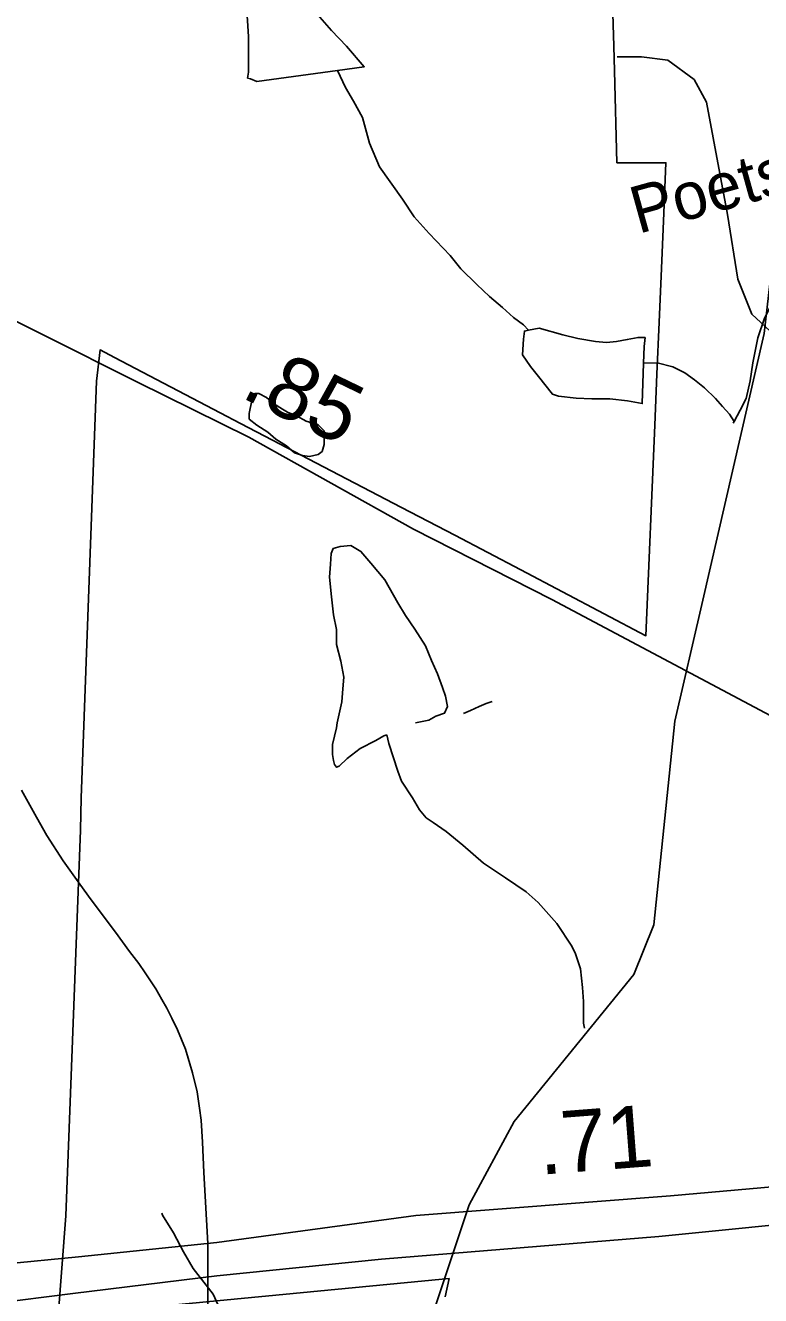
# Model space of a CAD drawing. Extents: x 2001466 to 2224147, y 644118 to 847247.
# Drawn here: x 2032376 to 2033864, y 726812 to 729382 of the extents above; entities that cross this region are included whole.
import ezdxf

# ---------------------------------------------------------------- set-up
doc = ezdxf.new("R2010")
doc.units = 0
for name, color, linetype in [('Exist Boundary Political City Limit New', 7, 'Continuous'), ('Exist Hydrographic Misc Water Feature', 7, 'Continuous'), ('Exist Road Non-System Type 51', 7, 'Continuous'), ('Exist Road Non-System Type 51 Label', 7, 'Continuous'), ('Exist Road Primary US Divided Attributed', 7, 'Continuous'), ('Exist Road Primary US Mileage Hundredths English Label', 7, 'Continuous'), ('Exist Road Secondary Mileage Hundredths English Label', 7, 'Continuous'), ('Exist Road Secondary Type 51 Attributed', 7, 'Continuous'), ('Map Preparation Boundary City Limit Buffer Line', 7, 'Continuous'), ('Prop Road Primary Interstate Projected', 7, 'Continuous')]:
    doc.layers.add(name, color=color, linetype=linetype)

msp = doc.modelspace()

# ---------------------------------------------------------------- linework, layer by layer
at = {"layer": 'Exist Boundary Political City Limit New'}
for points in [[(2033137.8, 728406.2), (2033245.5, 728350), (2033378.9, 728280.4), (2033632, 728146.8), (2033649.8, 728572.7), (2033654.1, 728675.7), (2033658.6, 728781.5), (2033662.6, 728874.4), (2033667.4, 728985.3), (2033672.4, 729103.8), (2033609.9, 729103.7), (2033578, 729103.6), (2033573.5, 729103.6), (2033568.2, 729289.9), (2033566.9, 729339.9), (2033561.9, 729515.9)], [(2032442.5, 726770.1), (2032458.1, 726973), (2032487.9, 727753.6), (2032489.2, 727818.6), (2032520.6, 728661.5), (2032527.6, 728725.2), (2032557, 728709.8), (2032570.9, 728702.5), (2032770.4, 728598), (2032811.8, 728576.3), (2032876.4, 728542.5), (2032948.6, 728504.8), (2033137.8, 728406.2)], [(2033225.6, 726809.6), (2033233.6, 726846.3), (2032483, 726774)]]:
    msp.add_lwpolyline(points, dxfattribs=at)
at = {"layer": 'Exist Hydrographic Misc Water Feature'}
msp.add_line((2033690.6, 727973.7), (2033744.9, 728209.8), dxfattribs=at)
for points in [[(2033744.9, 728209.8), (2033871.2, 728758.3), (2033913.3, 729124.9), (2033921.3, 729525), (2034112.4, 729767.1), (2034595.3, 729849.2), (2034837.2, 729942.7), (2035153.2, 730274.2), (2035228.3, 730318.6), (2035795.2, 730494), (2035995.4, 730608.1), (2036153.2, 730775.5), (2036320.2, 731050.9), (2036253.3, 731285.3), (2036094.2, 731432.9), (2035953.3, 731501.4)], [(2033007.7, 729290.2), (2033062.1, 729298.1), (2033026, 729339.8), (2032995.9, 729371.6), (2032967.6, 729403.4), (2032943.6, 729423.5), (2032927.6, 729439.4), (2032903.4, 729461.3), (2032883.3, 729481.4), (2032861.3, 729489.2), (2032843.3, 729495.3), (2032831.2, 729489), (2032819.3, 729481), (2032813.4, 729471.3), (2032817.5, 729458.9), (2032823.6, 729422.7), (2032827.7, 729359.4), (2032827.9, 729320.9), (2032828.1, 729298.7), (2032828.1, 729287.3), (2032826.1, 729275), (2032832.2, 729273.3), (2032844.7, 729268), (2033007.7, 729290.2)], [(2033808.7, 728576.6), (2033810.5, 728580), (2033822.8, 728603.4), (2033834.7, 728626.9), (2033842.7, 728662.8), (2033848.5, 728698.8), (2033858.3, 728749.5), (2033872.2, 728789.4), (2033888.2, 728821.1), (2033893.8, 728851.3), (2033893.8, 728885.8), (2033897.7, 728915.2), (2033907.7, 728953.5), (2033913.5, 729005.9), (2033925.1, 729045.9), (2033935.2, 729093.3), (2033944.8, 729137.3), (2033954.7, 729179.8), (2033966.6, 729223.9), (2033964.3, 729264.1), (2033964.1, 729301.8), (2033966, 729333.8), (2033963.7, 729406)], [(2033007.7, 729290.2), (2033024.4, 729256.2), (2033040.3, 729228), (2033058.6, 729195.6), (2033072.5, 729143.6), (2033092.8, 729095.6), (2033139.2, 729029.9), (2033163.4, 728994.1), (2033193.3, 728960.8), (2033235.6, 728916.4), (2033257.7, 728888.9), (2033289.9, 728857.1), (2033315.7, 728832.8), (2033342, 728810.9), (2033364.1, 728790.8), (2033384.2, 728775.6), (2033394.5, 728764.7)], [(2033627.4, 728698.4), (2033624.7, 728616.4), (2033594.6, 728622), (2033558.7, 728626), (2033522.8, 728625.9), (2033490.8, 728627.4), (2033454.8, 728631.4), (2033442.9, 728635.8), (2033414.6, 728671.6), (2033398.6, 728691.6), (2033382.4, 728714.9), (2033384.2, 728746.8), (2033386.1, 728763.2), (2033394.5, 728764.7)], [(2033394.5, 728764.7), (2033416.2, 728769.2), (2033464.2, 728755.9), (2033494.3, 728747.9), (2033530.2, 728742.2), (2033552.2, 728740.1), (2033572.3, 728742.2), (2033594.4, 728745.8), (2033616.3, 728750.3), (2033630.3, 728750), (2033628.2, 728732), (2033627.4, 728698.4)], [(2033627.4, 728698.4), (2033654.5, 728698.7), (2033686.5, 728690.6), (2033710.7, 728678.6), (2033730.6, 728664.3), (2033750.6, 728648.3), (2033772.8, 728626.5), (2033786.7, 728610.6), (2033800.9, 728594.8), (2033810.5, 728580), (2033808.7, 728576.6)], [(2032828.9, 728585.1), (2032844.9, 728572.5), (2032866.9, 728558.9), (2032883.1, 728544.6), (2032905, 728531.1), (2032921.2, 728516.7), (2032937.2, 728511.5), (2032951.2, 728509.6), (2032969, 728513.3), (2032977.2, 728519.8), (2032981.1, 728533.6), (2032981.1, 728551.6), (2032980.9, 728561.5), (2032969, 728573.3), (2032944.8, 728581.1), (2032924.7, 728591.4), (2032906.9, 728599.1), (2032896.6, 728605.1), (2032878.6, 728616.9), (2032864.6, 728628.7), (2032848.6, 728637.2), (2032840.6, 728636.6), (2032834.9, 728622.7), (2032828.9, 728596.5), (2032828.9, 728585.1)], [(2033007.5, 727970.6), (2033016.6, 728013.2), (2033018.6, 728039.4), (2033020.5, 728063.2), (2033014.5, 728095.2), (2033006.1, 728129.1), (2033006.1, 728159.4), (2033000, 728189.1), (2032995.9, 728225.2), (2032991.5, 728265.5), (2032993.6, 728291.7), (2032995.4, 728313), (2032999.3, 728323.6), (2033013.3, 728327.4), (2033035.2, 728329.5), (2033055.3, 728317.5), (2033075.6, 728293.3), (2033103.7, 728260), (2033129.8, 728213.5), (2033145.7, 728187.8), (2033164.2, 728160.2), (2033186.1, 728126.2), (2033198.2, 728096.4), (2033210.5, 728069.9), (2033220.6, 728041.8), (2033226.5, 728024.5), (2033230.6, 728003.9), (2033224.7, 727990.1), (2033206.9, 727983.9), (2033192.7, 727976), (2033165.6, 727970.6)], [(2033262.6, 727989.7), (2033276.8, 727995.7), (2033294.6, 728003.7), (2033308.5, 728009.7), (2033320.6, 728013.7)], [(2032467.2, 725220.4), (2032541.2, 725563.4), (2033116.2, 726519.6), (2033274.3, 726995.4), (2033365.4, 727164.2), (2033607.3, 727461.1), (2033648.3, 727562), (2033690.6, 727973.7)], [(2033007.5, 727970.6), (2033005.7, 727960.6), (2032997.7, 727926.6), (2032997.7, 727906.5), (2032999.7, 727894.6), (2033001.6, 727886.6), (2033005.7, 727880.6), (2033011.6, 727882.6), (2033027.6, 727898.6), (2033053.7, 727918.6), (2033085.7, 727934.6), (2033101.5, 727944.6), (2033107.6, 727946.6)], [(2033107.6, 727946.6), (2033111.5, 727928.6), (2033129.8, 727872.6), (2033137.7, 727852.6), (2033159.7, 727818.6), (2033173.6, 727794.7), (2033187.6, 727778.7), (2033201.7, 727768.7), (2033227.6, 727750.8), (2033261.6, 727722.8), (2033303.6, 727686.8), (2033347.7, 727656.8), (2033389.8, 727628.8), (2033413.7, 727606.8), (2033451.7, 727564.9), (2033481.8, 727518.9), (2033489.8, 727502.9), (2033499.9, 727472.9), (2033503.8, 727434.9), (2033505.8, 727406.9), (2033505.8, 727382.9), (2033505.8, 727370.9), (2033505.8, 727363), (2033507.9, 727353)], [(2032652.2, 726978.5), (2032654.2, 726974.5), (2032676.2, 726938.5), (2032696.3, 726900.5), (2032716.2, 726866.6), (2032742.2, 726832.6), (2032756.4, 726814.5), (2032766.2, 726792.6)]]:
    msp.add_lwpolyline(points, dxfattribs=at)
at = {"layer": 'Exist Road Non-System Type 51'}
msp.add_lwpolyline([(2034169.4, 728634.2), (2033892.5, 728754.7), (2033846.5, 728797.2), (2033818.1, 728868.1), (2033796.9, 728999.2), (2033754.4, 729226), (2033729.6, 729272.1), (2033676.5, 729311.1), (2033623.4, 729318.1), (2033573.8, 729318.1)], dxfattribs=at)
at = {"layer": 'Exist Road Primary US Divided Attributed'}
for points in [[(2034994.2, 727139.3), (2034718.2, 727108.3), (2034450.4, 727081.7), (2033681.6, 727013.8), (2033166.5, 726974), (2032763.7, 726919.4), (2032484, 726889.9), (2032180, 726860.4), (2031570.6, 726794), (2031279.9, 726765.9)], [(2031278.4, 726689.2), (2031762.4, 726743.8), (2032205.1, 726782.2), (2032472.2, 726816.1), (2032763.7, 726851.5), (2033097.2, 726885.5), (2033657.9, 726931.2), (2034028.3, 726968.1), (2035016.5, 727075.7)]]:
    msp.add_lwpolyline(points, dxfattribs=at)
at = {"layer": 'Exist Road Secondary Type 51 Attributed'}
msp.add_lwpolyline([(2034994.2, 727139.3), (2034954.1, 727229.9), (2034906.8, 727330.5), (2034808.2, 727444.9), (2034733.2, 727498.1), (2034593.1, 727598.7), (2034272.5, 727773.1), (2033937.8, 727956.7), (2033441.4, 728219.9), (2033161.8, 728362.4), (2032828.7, 728548.4), (2032603.5, 728659.5), (2032220.9, 728851.1), (2031854.4, 729046), (2031497.2, 729222.3), (2031273.6, 729339.8), (2031188.7, 729373.6)], dxfattribs=at)
at = {"layer": 'Map Preparation Boundary City Limit Buffer Line'}
for points in [[(2033137.8, 728406.2), (2033245.5, 728350), (2033378.9, 728280.4), (2033632, 728146.8), (2033649.8, 728572.7), (2033654.1, 728675.7), (2033658.6, 728781.5), (2033662.6, 728874.4), (2033667.4, 728985.3), (2033672.4, 729103.8), (2033609.9, 729103.7), (2033578, 729103.6), (2033573.5, 729103.6), (2033568.2, 729289.9), (2033566.9, 729339.9), (2033561.9, 729515.9)], [(2032442.5, 726770.1), (2032458.1, 726973), (2032487.9, 727753.6), (2032489.2, 727818.6), (2032520.6, 728661.5), (2032527.6, 728725.2), (2032557, 728709.8), (2032570.9, 728702.5), (2032770.4, 728598), (2032811.8, 728576.3), (2032876.4, 728542.5), (2032948.6, 728504.8), (2033137.8, 728406.2)], [(2033225.6, 726809.6), (2033233.6, 726846.3), (2032483, 726774)]]:
    msp.add_lwpolyline(points, dxfattribs=at)
at = {"layer": 'Prop Road Primary Interstate Projected'}
for points in [[(2032368.8, 727834.5), (2032398.7, 727779.7), (2032420, 727742.8), (2032453.1, 727691.7), (2032486.8, 727644.1), (2032509.5, 727612.4), (2032558.5, 727547.3), (2032587.4, 727508), (2032605.9, 727483.4), (2032619.1, 727464.5), (2032627.2, 727452.7), (2032640.3, 727432.2), (2032652.8, 727411), (2032662.9, 727393.5), (2032672.6, 727373.3), (2032684.1, 727349.7), (2032700.1, 727310.5), (2032714.7, 727262.7), (2032724, 727223.8), (2032728.9, 727191), (2032732, 727166.9), (2032735.1, 727122.3), (2032737.3, 727060.8), (2032745.6, 726917.5)], [(2032745.6, 726917.5), (2032745.3, 726760.3)]]:
    msp.add_lwpolyline(points, dxfattribs=at)

# ---------------------------------------------------------------- texts
at = {"layer": 'Exist Road Non-System Type 51 Label'}
msp.add_text('Poets Corner Ct.', height=95, rotation=15.5428, dxfattribs=at).set_placement((2033616.5, 728959.5))
at = {"layer": 'Exist Road Primary US Mileage Hundredths English Label'}
msp.add_text('.71', height=125, rotation=4.4238, dxfattribs=at).set_placement((2033418.3, 727056.2))
at = {"layer": 'Exist Road Secondary Mileage Hundredths English Label'}
msp.add_text('.85', height=125, rotation=334.2612, dxfattribs=at).set_placement((2032809.3, 728630.4))

doc.saveas('drawing.dxf')
